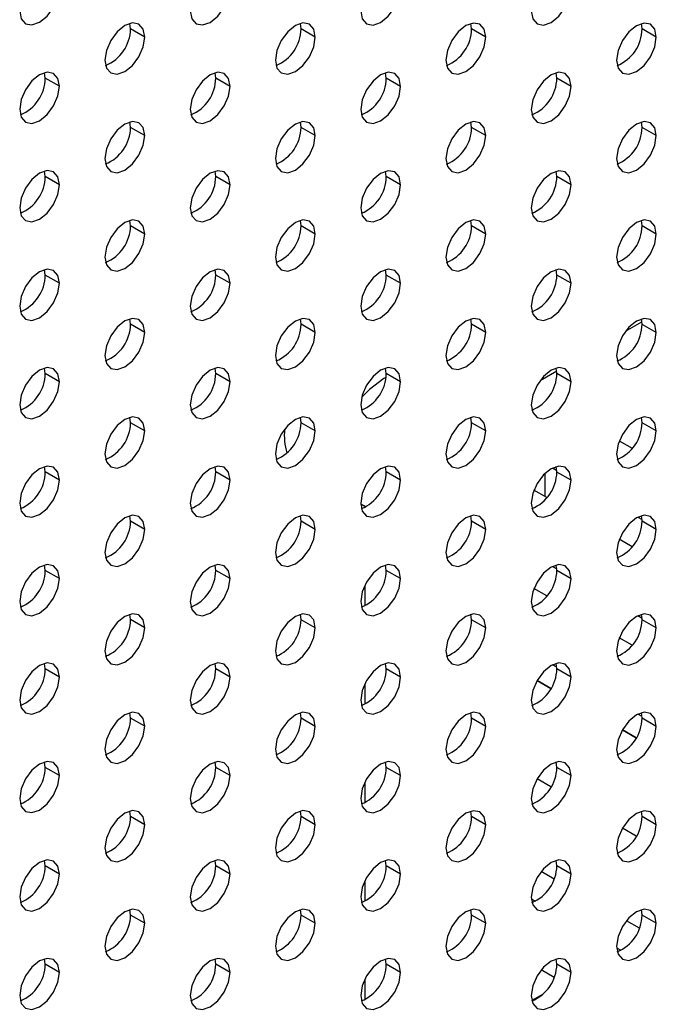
# Model space of a CAD drawing. Header units: millimetres. Extents: x 0 to 1118, y 0 to 864.
# Tile 289 of 309: x 1007.65 to 1011.61, y 702.84 to 708.96. Entities that reach past the tile are written whole.
import ezdxf

# ---------------------------------------------------------------- set-up
doc = ezdxf.new("R2010")
doc.units = ezdxf.units.MM

msp = doc.modelspace()

# ---------------------------------------------------------------- linework, layer by layer
at = {"color": 7, "linetype": 'Continuous', "lineweight": 25}
for p, q in [((1008.3402, 708.9048), (1008.3361, 708.9386)), ((1008.4286, 708.8537), (1008.3402, 708.9048)), ((1009.4008, 708.9047), (1009.3968, 708.9385)), ((1009.4892, 708.8536), (1009.4008, 708.9047)), ((1010.4615, 708.9046), (1010.4575, 708.9384)), ((1010.5499, 708.8535), (1010.4615, 708.9046)), ((1011.5221, 708.9045), (1011.5181, 708.9383)), ((1011.6105, 708.8534), (1011.5221, 708.9045)), ((1007.8098, 708.5986), (1007.8058, 708.6325)), ((1007.8982, 708.5476), (1007.8098, 708.5986)), ((1008.8705, 708.5985), (1008.8665, 708.6324)), ((1008.9589, 708.5475), (1008.8705, 708.5985)), ((1009.9312, 708.5984), (1009.9271, 708.6323)), ((1010.0195, 708.5474), (1009.9312, 708.5984)), ((1010.9918, 708.5983), (1010.9878, 708.6322)), ((1011.0802, 708.5473), (1010.9918, 708.5983)), ((1008.3402, 708.2924), (1008.3361, 708.3262)), ((1008.4286, 708.2413), (1008.3402, 708.2924)), ((1009.4008, 708.2923), (1009.3968, 708.3261)), ((1009.4892, 708.2412), (1009.4008, 708.2923)), ((1010.4615, 708.2922), (1010.4575, 708.326)), ((1010.5499, 708.2411), (1010.4615, 708.2922)), ((1011.5221, 708.2921), (1011.5181, 708.3259)), ((1011.6105, 708.241), (1011.5221, 708.2921)), ((1007.8098, 707.9862), (1007.8058, 708.0201)), ((1007.8982, 707.9352), (1007.8098, 707.9862)), ((1008.8705, 707.9861), (1008.8665, 708.02)), ((1008.9589, 707.9351), (1008.8705, 707.9861)), ((1009.9312, 707.986), (1009.9271, 708.0199)), ((1010.0195, 707.935), (1009.9312, 707.986)), ((1010.9918, 707.9859), (1010.9878, 708.0198)), ((1011.0802, 707.9349), (1010.9918, 707.9859)), ((1008.3402, 707.6799), (1008.3361, 707.7138)), ((1008.4286, 707.6289), (1008.3402, 707.6799)), ((1009.4008, 707.6798), (1009.3968, 707.7137)), ((1009.4892, 707.6288), (1009.4008, 707.6798)), ((1010.4615, 707.6797), (1010.4575, 707.7136)), ((1010.5499, 707.6287), (1010.4615, 707.6797)), ((1011.5221, 707.6796), (1011.5181, 707.7135)), ((1011.6105, 707.6286), (1011.5221, 707.6796)), ((1007.8098, 707.3738), (1007.8058, 707.4077)), ((1007.8982, 707.3228), (1007.8098, 707.3738)), ((1008.8705, 707.3737), (1008.8665, 707.4076)), ((1008.9589, 707.3227), (1008.8705, 707.3737)), ((1009.9312, 707.3736), (1009.9271, 707.4075)), ((1010.0195, 707.3226), (1009.9312, 707.3736)), ((1010.9918, 707.3735), (1010.9878, 707.4074)), ((1011.0802, 707.3225), (1010.9918, 707.3735)), ((1008.3402, 707.0675), (1008.3361, 707.1014)), ((1008.4286, 707.0165), (1008.3402, 707.0675)), ((1009.4008, 707.0674), (1009.3968, 707.1013)), ((1009.4892, 707.0164), (1009.4008, 707.0674)), ((1010.4615, 707.0673), (1010.4575, 707.1012)), ((1010.5499, 707.0163), (1010.4615, 707.0673)), ((1011.4185, 707.0245), (1011.5213, 707.0838)), ((1011.5221, 707.0672), (1011.5181, 707.1011)), ((1011.6105, 707.0162), (1011.5221, 707.0672)), ((1007.8098, 706.7614), (1007.8058, 706.7952)), ((1007.8982, 706.7104), (1007.8098, 706.7614)), ((1008.8705, 706.7613), (1008.8665, 706.7951)), ((1008.9589, 706.7103), (1008.8705, 706.7613)), ((1009.9312, 706.7612), (1009.9271, 706.795)), ((1010.0195, 706.7102), (1009.9312, 706.7612)), ((1010.8882, 706.7183), (1010.9909, 706.7777)), ((1010.9918, 706.7611), (1010.9878, 706.7949)), ((1011.0802, 706.7101), (1010.9918, 706.7611)), ((1009.9295, 706.7372), (1009.9154, 706.7294)), ((1008.3402, 706.4551), (1008.3361, 706.489)), ((1008.4286, 706.4041), (1008.3402, 706.4551)), ((1009.4008, 706.455), (1009.3968, 706.4889)), ((1009.4892, 706.404), (1009.4008, 706.455)), ((1010.4615, 706.4549), (1010.4575, 706.4888)), ((1010.5499, 706.4039), (1010.4615, 706.4549)), ((1011.5221, 706.4548), (1011.5181, 706.4887)), ((1011.6105, 706.4038), (1011.5221, 706.4548)), ((1011.38, 706.3429), (1011.4609, 706.2962)), ((1007.8098, 706.149), (1007.8058, 706.1828)), ((1007.8982, 706.098), (1007.8098, 706.149)), ((1008.8705, 706.1489), (1008.8665, 706.1827)), ((1008.9589, 706.0979), (1008.8705, 706.1489)), ((1009.9312, 706.1488), (1009.9271, 706.1826)), ((1010.0195, 706.0978), (1009.9312, 706.1488)), ((1010.9195, 705.9965), (1010.9195, 706.1412)), ((1010.9655, 706.174), (1010.9915, 706.159)), ((1010.9918, 706.1487), (1010.9878, 706.1825)), ((1011.0802, 706.0977), (1010.9918, 706.1487)), ((1010.9306, 705.99), (1010.8497, 706.0367)), ((1009.7969, 705.9353), (1009.7721, 705.9496)), ((1009.7721, 705.9496), (1009.8028, 705.9319)), ((1009.8028, 705.9319), (1009.7721, 705.9496)), ((1009.7969, 705.9353), (1009.7969, 705.9289)), ((1008.3402, 705.8427), (1008.3361, 705.8766)), ((1008.4286, 705.7917), (1008.3402, 705.8427)), ((1009.4008, 705.8426), (1009.3968, 705.8765)), ((1009.4892, 705.7916), (1009.4008, 705.8426)), ((1010.4615, 705.8425), (1010.4575, 705.8764)), ((1010.5499, 705.7915), (1010.4615, 705.8425)), ((1011.4959, 705.8678), (1011.5218, 705.8528)), ((1011.5221, 705.8424), (1011.5181, 705.8763)), ((1011.6105, 705.7914), (1011.5221, 705.8424)), ((1011.461, 705.6838), (1011.38, 705.7306)), ((1007.8098, 705.5366), (1007.8058, 705.5704)), ((1007.8982, 705.4856), (1007.8098, 705.5366)), ((1008.8705, 705.5365), (1008.8665, 705.5703)), ((1008.9589, 705.4855), (1008.8705, 705.5365)), ((1009.9312, 705.5364), (1009.9271, 705.5702)), ((1010.0195, 705.4854), (1009.9312, 705.5364)), ((1010.9656, 705.5616), (1010.9915, 705.5466)), ((1010.9656, 705.5616), (1010.9915, 705.5466)), ((1010.9918, 705.5363), (1010.9878, 705.5701)), ((1011.0802, 705.4853), (1010.9918, 705.5363)), ((1009.7969, 705.4428), (1009.7969, 705.3165)), ((1010.9306, 705.3776), (1010.8497, 705.4244)), ((1008.3402, 705.2303), (1008.3361, 705.2642)), ((1008.4286, 705.1793), (1008.3402, 705.2303)), ((1009.4008, 705.2302), (1009.3968, 705.2641)), ((1009.4892, 705.1792), (1009.4008, 705.2302)), ((1010.4615, 705.2301), (1010.4575, 705.264)), ((1010.5499, 705.1791), (1010.4615, 705.2301)), ((1011.496, 705.2554), (1011.5218, 705.2405)), ((1011.496, 705.2554), (1011.5218, 705.2405)), ((1011.5221, 705.23), (1011.5181, 705.2639)), ((1011.6105, 705.179), (1011.5221, 705.23)), ((1011.461, 705.0715), (1011.38, 705.1182)), ((1007.8098, 704.9242), (1007.8058, 704.958)), ((1007.8982, 704.8731), (1007.8098, 704.9242)), ((1008.8705, 704.9241), (1008.8665, 704.9579)), ((1008.9589, 704.873), (1008.8705, 704.9241)), ((1009.9312, 704.924), (1009.9271, 704.9578)), ((1010.0195, 704.8729), (1009.9312, 704.924)), ((1010.9915, 704.9342), (1010.9656, 704.9492)), ((1010.9918, 704.9239), (1010.9878, 704.9577)), ((1011.0802, 704.8728), (1010.9918, 704.9239)), ((1010.8689, 704.8519), (1010.9555, 704.8019)), ((1010.9555, 704.8018), (1010.8689, 704.8518)), ((1009.7969, 704.8303), (1009.7969, 704.7041)), ((1010.9194, 704.8227), (1010.9194, 704.8227)), ((1008.3402, 704.6179), (1008.3361, 704.6518)), ((1008.4286, 704.5669), (1008.3402, 704.6179)), ((1009.4008, 704.6178), (1009.3968, 704.6517)), ((1009.4892, 704.5668), (1009.4008, 704.6178)), ((1010.4615, 704.6177), (1010.4575, 704.6516)), ((1010.5499, 704.5667), (1010.4615, 704.6177)), ((1011.5218, 704.6281), (1011.496, 704.643)), ((1011.5221, 704.6176), (1011.5181, 704.6515)), ((1011.6105, 704.5666), (1011.5221, 704.6176)), ((1011.3993, 704.5457), (1011.4859, 704.4957)), ((1011.4859, 704.4957), (1011.3993, 704.5457)), ((1007.8098, 704.3118), (1007.8058, 704.3456)), ((1007.8982, 704.2607), (1007.8098, 704.3118)), ((1008.8705, 704.3117), (1008.8665, 704.3455)), ((1008.9589, 704.2606), (1008.8705, 704.3117)), ((1009.9312, 704.3116), (1009.9271, 704.3454)), ((1010.0195, 704.2605), (1009.9312, 704.3116)), ((1010.9918, 704.3115), (1010.9878, 704.3453)), ((1011.0802, 704.2604), (1010.9918, 704.3115)), ((1010.9555, 704.1895), (1010.8689, 704.2395)), ((1009.7969, 704.2179), (1009.7969, 704.0917)), ((1008.3402, 704.0055), (1008.3361, 704.0394)), ((1008.4286, 703.9545), (1008.3402, 704.0055)), ((1009.4008, 704.0054), (1009.3968, 704.0393)), ((1009.4892, 703.9544), (1009.4008, 704.0054)), ((1010.4615, 704.0053), (1010.4575, 704.0392)), ((1010.5499, 703.9543), (1010.4615, 704.0053)), ((1011.5221, 704.0052), (1011.5181, 704.0391)), ((1011.6105, 703.9542), (1011.5221, 704.0052)), ((1011.4859, 703.8833), (1011.3993, 703.9333)), ((1007.8098, 703.6994), (1007.8058, 703.7332)), ((1007.8982, 703.6483), (1007.8098, 703.6994)), ((1008.8705, 703.6993), (1008.8665, 703.7331)), ((1008.9589, 703.6482), (1008.8705, 703.6993)), ((1009.9312, 703.6992), (1009.9271, 703.733)), ((1010.0195, 703.6481), (1009.9312, 703.6992)), ((1010.9918, 703.6991), (1010.9878, 703.7329)), ((1011.0802, 703.648), (1010.9918, 703.6991)), ((1010.9748, 703.6169), (1010.8938, 703.6637)), ((1009.7969, 703.6055), (1009.7969, 703.4793)), ((1010.8331, 703.4946), (1010.8588, 703.4798)), ((1010.8331, 703.4946), (1010.8588, 703.4798)), ((1008.3402, 703.3931), (1008.3361, 703.427)), ((1008.4286, 703.3421), (1008.3402, 703.3931)), ((1009.4008, 703.393), (1009.3968, 703.4269)), ((1009.4892, 703.342), (1009.4008, 703.393)), ((1010.4615, 703.3929), (1010.4575, 703.4268)), ((1010.5499, 703.3419), (1010.4615, 703.3929)), ((1011.5221, 703.3928), (1011.5181, 703.4267)), ((1011.6105, 703.3418), (1011.5221, 703.3928)), ((1011.5052, 703.3108), (1011.4242, 703.3575)), ((1011.3634, 703.1885), (1011.3892, 703.1736)), ((1011.3634, 703.1884), (1011.3892, 703.1736)), ((1007.8098, 703.087), (1007.8058, 703.1208)), ((1007.8982, 703.0359), (1007.8098, 703.087)), ((1008.8705, 703.0869), (1008.8665, 703.1207)), ((1008.9589, 703.0358), (1008.8705, 703.0869)), ((1009.9312, 703.0868), (1009.9271, 703.1206)), ((1010.0195, 703.0357), (1009.9312, 703.0868)), ((1010.9918, 703.0867), (1010.9878, 703.1205)), ((1011.0802, 703.0356), (1010.9918, 703.0867)), ((1010.9748, 703.0045), (1010.8938, 703.0513)), ((1009.7969, 702.9931), (1009.7969, 702.8669)), ((1010.906, 702.9011), (1010.8363, 702.8608))]:
    msp.add_line(p, q, dxfattribs=at)
at = {"color": 7, "linetype": 'Continuous', "lineweight": 25, "flags": 128}
for points in [[(1007.6507, 709.0171), (1007.6602, 708.9679), (1007.687, 708.937), (1007.7271, 708.9292), (1007.7745, 708.9457), (1007.8218, 708.9839), (1007.862, 709.038), (1007.8888, 709.0999), (1007.8982, 709.16)], [(1008.7114, 709.017), (1008.7208, 708.9678), (1008.7476, 708.9369), (1008.7878, 708.9291), (1008.8351, 708.9456), (1008.8825, 708.9838), (1008.9226, 709.0379), (1008.9495, 709.0998), (1008.9589, 709.1599)], [(1009.7721, 709.0169), (1009.7815, 708.9677), (1009.8083, 708.9368), (1009.8484, 708.929), (1009.8958, 708.9455), (1009.9432, 708.9837), (1009.9833, 709.0378), (1010.0101, 709.0997), (1010.0195, 709.1598)], [(1010.8327, 709.0168), (1010.8421, 708.9676), (1010.869, 708.9367), (1010.9091, 708.9289), (1010.9565, 708.9454), (1011.0038, 708.9836), (1011.044, 709.0377), (1011.0708, 709.0996), (1011.0802, 709.1597)], [(1008.4286, 708.8537), (1008.4191, 708.903), (1008.3923, 708.9338), (1008.3522, 708.9417), (1008.3048, 708.9252), (1008.2575, 708.887), (1008.2173, 708.8328), (1008.1905, 708.771), (1008.1811, 708.7109)], [(1009.4892, 708.8536), (1009.4798, 708.9029), (1009.453, 708.9338), (1009.4128, 708.9416), (1009.3655, 708.9251), (1009.3181, 708.8869), (1009.278, 708.8327), (1009.2511, 708.7709), (1009.2417, 708.7108)], [(1010.5499, 708.8535), (1010.5405, 708.9028), (1010.5136, 708.9337), (1010.4735, 708.9415), (1010.4261, 708.925), (1010.3788, 708.8868), (1010.3386, 708.8326), (1010.3118, 708.7708), (1010.3024, 708.7107)], [(1011.6105, 708.8534), (1011.6011, 708.9027), (1011.5743, 708.9336), (1011.5341, 708.9414), (1011.4868, 708.9249), (1011.4394, 708.8867), (1011.3993, 708.8325), (1011.3725, 708.7707), (1011.363, 708.7106)], [(1008.1811, 708.7109), (1008.1905, 708.6616), (1008.2173, 708.6307), (1008.2575, 708.6229), (1008.3048, 708.6394), (1008.3522, 708.6776), (1008.3923, 708.7318), (1008.4191, 708.7936), (1008.4286, 708.8537)], [(1009.2417, 708.7108), (1009.2511, 708.6615), (1009.278, 708.6306), (1009.3181, 708.6228), (1009.3655, 708.6393), (1009.4128, 708.6775), (1009.453, 708.7317), (1009.4798, 708.7935), (1009.4892, 708.8536)], [(1010.3024, 708.7107), (1010.3118, 708.6614), (1010.3386, 708.6305), (1010.3788, 708.6227), (1010.4261, 708.6392), (1010.4735, 708.6774), (1010.5136, 708.7316), (1010.5405, 708.7934), (1010.5499, 708.8535)], [(1011.363, 708.7106), (1011.3725, 708.6613), (1011.3993, 708.6304), (1011.4394, 708.6226), (1011.4868, 708.6391), (1011.5341, 708.6773), (1011.5743, 708.7315), (1011.6011, 708.7933), (1011.6105, 708.8534)], [(1007.8982, 708.5476), (1007.8888, 708.5968), (1007.862, 708.6277), (1007.8218, 708.6355), (1007.7745, 708.619), (1007.7271, 708.5808), (1007.687, 708.5267), (1007.6602, 708.4648), (1007.6507, 708.4047)], [(1008.9589, 708.5475), (1008.9495, 708.5967), (1008.9226, 708.6276), (1008.8825, 708.6354), (1008.8351, 708.6189), (1008.7878, 708.5807), (1008.7476, 708.5266), (1008.7208, 708.4647), (1008.7114, 708.4046)], [(1010.0195, 708.5474), (1010.0101, 708.5966), (1009.9833, 708.6275), (1009.9432, 708.6353), (1009.8958, 708.6188), (1009.8484, 708.5806), (1009.8083, 708.5265), (1009.7815, 708.4646), (1009.7721, 708.4045)], [(1011.0802, 708.5473), (1011.0708, 708.5965), (1011.044, 708.6274), (1011.0038, 708.6352), (1010.9565, 708.6187), (1010.9091, 708.5805), (1010.869, 708.5264), (1010.8421, 708.4645), (1010.8327, 708.4044)], [(1007.6507, 708.4047), (1007.6602, 708.3555), (1007.687, 708.3246), (1007.7271, 708.3168), (1007.7745, 708.3332), (1007.8218, 708.3715), (1007.862, 708.4256), (1007.8888, 708.4875), (1007.8982, 708.5476)], [(1008.7114, 708.4046), (1008.7208, 708.3554), (1008.7476, 708.3245), (1008.7878, 708.3167), (1008.8351, 708.3331), (1008.8825, 708.3714), (1008.9226, 708.4255), (1008.9495, 708.4874), (1008.9589, 708.5475)], [(1009.7721, 708.4045), (1009.7815, 708.3553), (1009.8083, 708.3244), (1009.8484, 708.3166), (1009.8958, 708.333), (1009.9432, 708.3713), (1009.9833, 708.4254), (1010.0101, 708.4873), (1010.0195, 708.5474)], [(1010.8327, 708.4044), (1010.8421, 708.3552), (1010.869, 708.3243), (1010.9091, 708.3165), (1010.9565, 708.3329), (1011.0038, 708.3712), (1011.044, 708.4253), (1011.0708, 708.4872), (1011.0802, 708.5473)], [(1008.4286, 708.2413), (1008.4191, 708.2906), (1008.3923, 708.3214), (1008.3522, 708.3292), (1008.3048, 708.3128), (1008.2575, 708.2746), (1008.2173, 708.2204), (1008.1905, 708.1586), (1008.1811, 708.0985)], [(1009.4892, 708.2412), (1009.4798, 708.2905), (1009.453, 708.3213), (1009.4128, 708.3291), (1009.3655, 708.3127), (1009.3181, 708.2745), (1009.278, 708.2203), (1009.2511, 708.1585), (1009.2417, 708.0984)], [(1010.5499, 708.2411), (1010.5405, 708.2904), (1010.5136, 708.3212), (1010.4735, 708.329), (1010.4261, 708.3126), (1010.3788, 708.2744), (1010.3386, 708.2202), (1010.3118, 708.1584), (1010.3024, 708.0983)], [(1011.6105, 708.241), (1011.6011, 708.2903), (1011.5743, 708.3211), (1011.5341, 708.3289), (1011.4868, 708.3125), (1011.4394, 708.2743), (1011.3993, 708.2201), (1011.3725, 708.1583), (1011.363, 708.0982)], [(1008.1811, 708.0985), (1008.1905, 708.0492), (1008.2173, 708.0183), (1008.2575, 708.0105), (1008.3048, 708.027), (1008.3522, 708.0652), (1008.3923, 708.1194), (1008.4191, 708.1812), (1008.4286, 708.2413)], [(1009.2417, 708.0984), (1009.2511, 708.0491), (1009.278, 708.0182), (1009.3181, 708.0104), (1009.3655, 708.0269), (1009.4128, 708.0651), (1009.453, 708.1193), (1009.4798, 708.1811), (1009.4892, 708.2412)], [(1010.3024, 708.0983), (1010.3118, 708.049), (1010.3386, 708.0181), (1010.3788, 708.0103), (1010.4261, 708.0268), (1010.4735, 708.065), (1010.5136, 708.1192), (1010.5405, 708.181), (1010.5499, 708.2411)], [(1011.363, 708.0982), (1011.3725, 708.0489), (1011.3993, 708.018), (1011.4394, 708.0102), (1011.4868, 708.0267), (1011.5341, 708.0649), (1011.5743, 708.1191), (1011.6011, 708.1809), (1011.6105, 708.241)], [(1007.8982, 707.9352), (1007.8888, 707.9844), (1007.862, 708.0153), (1007.8218, 708.0231), (1007.7745, 708.0066), (1007.7271, 707.9684), (1007.687, 707.9143), (1007.6602, 707.8524), (1007.6507, 707.7923)], [(1008.9589, 707.9351), (1008.9495, 707.9843), (1008.9226, 708.0152), (1008.8825, 708.023), (1008.8351, 708.0065), (1008.7878, 707.9683), (1008.7476, 707.9142), (1008.7208, 707.8523), (1008.7114, 707.7922)], [(1010.0195, 707.935), (1010.0101, 707.9842), (1009.9833, 708.0151), (1009.9432, 708.0229), (1009.8958, 708.0064), (1009.8484, 707.9682), (1009.8083, 707.9141), (1009.7815, 707.8522), (1009.7721, 707.7921)], [(1011.0802, 707.9349), (1011.0708, 707.9841), (1011.044, 708.015), (1011.0038, 708.0228), (1010.9565, 708.0063), (1010.9091, 707.9681), (1010.869, 707.914), (1010.8421, 707.8521), (1010.8327, 707.792)], [(1007.6507, 707.7923), (1007.6602, 707.7431), (1007.687, 707.7122), (1007.7271, 707.7044), (1007.7745, 707.7208), (1007.8218, 707.7591), (1007.862, 707.8132), (1007.8888, 707.8751), (1007.8982, 707.9352)], [(1008.7114, 707.7922), (1008.7208, 707.743), (1008.7476, 707.7121), (1008.7878, 707.7043), (1008.8351, 707.7207), (1008.8825, 707.759), (1008.9226, 707.8131), (1008.9495, 707.875), (1008.9589, 707.9351)], [(1009.7721, 707.7921), (1009.7815, 707.7429), (1009.8083, 707.712), (1009.8484, 707.7042), (1009.8958, 707.7206), (1009.9432, 707.7589), (1009.9833, 707.813), (1010.0101, 707.8749), (1010.0195, 707.935)], [(1010.8327, 707.792), (1010.8421, 707.7428), (1010.869, 707.7119), (1010.9091, 707.7041), (1010.9565, 707.7205), (1011.0038, 707.7588), (1011.044, 707.8129), (1011.0708, 707.8748), (1011.0802, 707.9349)], [(1008.4286, 707.6289), (1008.4191, 707.6782), (1008.3923, 707.709), (1008.3522, 707.7168), (1008.3048, 707.7004), (1008.2575, 707.6622), (1008.2173, 707.608), (1008.1905, 707.5462), (1008.1811, 707.486)], [(1009.4892, 707.6288), (1009.4798, 707.6781), (1009.453, 707.7089), (1009.4128, 707.7167), (1009.3655, 707.7003), (1009.3181, 707.6621), (1009.278, 707.6079), (1009.2511, 707.5461), (1009.2417, 707.4859)], [(1010.5499, 707.6287), (1010.5405, 707.678), (1010.5136, 707.7088), (1010.4735, 707.7166), (1010.4261, 707.7002), (1010.3788, 707.662), (1010.3386, 707.6078), (1010.3118, 707.546), (1010.3024, 707.4858)], [(1011.6105, 707.6286), (1011.6011, 707.6779), (1011.5743, 707.7087), (1011.5341, 707.7165), (1011.4868, 707.7001), (1011.4394, 707.6619), (1011.3993, 707.6077), (1011.3725, 707.5459), (1011.363, 707.4857)], [(1008.1811, 707.486), (1008.1905, 707.4368), (1008.2173, 707.4059), (1008.2575, 707.3981), (1008.3048, 707.4146), (1008.3522, 707.4528), (1008.3923, 707.507), (1008.4191, 707.5688), (1008.4286, 707.6289)], [(1009.2417, 707.4859), (1009.2511, 707.4367), (1009.278, 707.4058), (1009.3181, 707.398), (1009.3655, 707.4145), (1009.4128, 707.4527), (1009.453, 707.5069), (1009.4798, 707.5687), (1009.4892, 707.6288)], [(1010.3024, 707.4858), (1010.3118, 707.4366), (1010.3386, 707.4057), (1010.3788, 707.3979), (1010.4261, 707.4144), (1010.4735, 707.4526), (1010.5136, 707.5068), (1010.5405, 707.5686), (1010.5499, 707.6287)], [(1011.363, 707.4857), (1011.3725, 707.4365), (1011.3993, 707.4056), (1011.4394, 707.3978), (1011.4868, 707.4143), (1011.5341, 707.4525), (1011.5743, 707.5067), (1011.6011, 707.5685), (1011.6105, 707.6286)], [(1007.8982, 707.3228), (1007.8888, 707.372), (1007.862, 707.4029), (1007.8218, 707.4107), (1007.7745, 707.3942), (1007.7271, 707.356), (1007.687, 707.3019), (1007.6602, 707.24), (1007.6507, 707.1799)], [(1008.9589, 707.3227), (1008.9495, 707.3719), (1008.9226, 707.4028), (1008.8825, 707.4106), (1008.8351, 707.3941), (1008.7878, 707.3559), (1008.7476, 707.3018), (1008.7208, 707.2399), (1008.7114, 707.1798)], [(1010.0195, 707.3226), (1010.0101, 707.3718), (1009.9833, 707.4027), (1009.9432, 707.4105), (1009.8958, 707.394), (1009.8484, 707.3558), (1009.8083, 707.3017), (1009.7815, 707.2398), (1009.7721, 707.1797)], [(1011.0802, 707.3225), (1011.0708, 707.3717), (1011.044, 707.4026), (1011.0038, 707.4104), (1010.9565, 707.3939), (1010.9091, 707.3557), (1010.869, 707.3016), (1010.8421, 707.2397), (1010.8327, 707.1796)], [(1007.6507, 707.1799), (1007.6602, 707.1306), (1007.687, 707.0998), (1007.7271, 707.092), (1007.7745, 707.1084), (1007.8218, 707.1467), (1007.862, 707.2008), (1007.8888, 707.2626), (1007.8982, 707.3228)], [(1008.7114, 707.1798), (1008.7208, 707.1306), (1008.7476, 707.0997), (1008.7878, 707.0919), (1008.8351, 707.1083), (1008.8825, 707.1466), (1008.9226, 707.2007), (1008.9495, 707.2625), (1008.9589, 707.3227)], [(1009.7721, 707.1797), (1009.7815, 707.1305), (1009.8083, 707.0996), (1009.8484, 707.0918), (1009.8958, 707.1082), (1009.9432, 707.1465), (1009.9833, 707.2006), (1010.0101, 707.2624), (1010.0195, 707.3226)], [(1010.8327, 707.1796), (1010.8421, 707.1304), (1010.869, 707.0995), (1010.9091, 707.0917), (1010.9565, 707.1081), (1011.0038, 707.1464), (1011.044, 707.2005), (1011.0708, 707.2623), (1011.0802, 707.3225)], [(1008.4286, 707.0165), (1008.4191, 707.0658), (1008.3923, 707.0966), (1008.3522, 707.1044), (1008.3048, 707.088), (1008.2575, 707.0498), (1008.2173, 706.9956), (1008.1905, 706.9338), (1008.1811, 706.8736)], [(1009.4892, 707.0164), (1009.4798, 707.0657), (1009.453, 707.0965), (1009.4128, 707.1043), (1009.3655, 707.0879), (1009.3181, 707.0497), (1009.278, 706.9955), (1009.2511, 706.9337), (1009.2417, 706.8735)], [(1010.5499, 707.0163), (1010.5405, 707.0656), (1010.5136, 707.0964), (1010.4735, 707.1042), (1010.4261, 707.0878), (1010.3788, 707.0496), (1010.3386, 706.9954), (1010.3118, 706.9336), (1010.3024, 706.8734)], [(1011.6105, 707.0162), (1011.6011, 707.0655), (1011.5743, 707.0963), (1011.5341, 707.1041), (1011.4868, 707.0877), (1011.4394, 707.0495), (1011.3993, 706.9953), (1011.3725, 706.9335), (1011.363, 706.8733)], [(1008.1811, 706.8736), (1008.1905, 706.8244), (1008.2173, 706.7935), (1008.2575, 706.7857), (1008.3048, 706.8022), (1008.3522, 706.8404), (1008.3923, 706.8945), (1008.4191, 706.9564), (1008.4286, 707.0165)], [(1009.2417, 706.8735), (1009.2511, 706.8243), (1009.278, 706.7934), (1009.3181, 706.7856), (1009.3655, 706.8021), (1009.4128, 706.8403), (1009.453, 706.8945), (1009.4798, 706.9563), (1009.4892, 707.0164)], [(1010.3024, 706.8734), (1010.3118, 706.8242), (1010.3386, 706.7933), (1010.3788, 706.7855), (1010.4261, 706.802), (1010.4735, 706.8402), (1010.5136, 706.8944), (1010.5405, 706.9562), (1010.5499, 707.0163)], [(1011.363, 706.8733), (1011.3725, 706.8241), (1011.3993, 706.7932), (1011.4394, 706.7854), (1011.4868, 706.8019), (1011.5341, 706.8401), (1011.5743, 706.8943), (1011.6011, 706.9561), (1011.6105, 707.0162)], [(1007.8982, 706.7104), (1007.8888, 706.7596), (1007.862, 706.7905), (1007.8218, 706.7983), (1007.7745, 706.7818), (1007.7271, 706.7436), (1007.687, 706.6895), (1007.6602, 706.6276), (1007.6507, 706.5675)], [(1008.9589, 706.7103), (1008.9495, 706.7595), (1008.9226, 706.7904), (1008.8825, 706.7982), (1008.8351, 706.7817), (1008.7878, 706.7435), (1008.7476, 706.6894), (1008.7208, 706.6275), (1008.7114, 706.5674)], [(1010.0195, 706.7102), (1010.0101, 706.7594), (1009.9833, 706.7903), (1009.9432, 706.7981), (1009.8958, 706.7816), (1009.8484, 706.7434), (1009.8083, 706.6893), (1009.7815, 706.6274), (1009.7721, 706.5673)], [(1011.0802, 706.7101), (1011.0708, 706.7593), (1011.044, 706.7902), (1011.0038, 706.798), (1010.9565, 706.7815), (1010.9091, 706.7433), (1010.869, 706.6892), (1010.8421, 706.6273), (1010.8327, 706.5672)], [(1007.6507, 706.5675), (1007.6602, 706.5182), (1007.687, 706.4874), (1007.7271, 706.4796), (1007.7745, 706.496), (1007.8218, 706.5342), (1007.862, 706.5884), (1007.8888, 706.6502), (1007.8982, 706.7104)], [(1008.7114, 706.5674), (1008.7208, 706.5181), (1008.7476, 706.4873), (1008.7878, 706.4795), (1008.8351, 706.4959), (1008.8825, 706.5341), (1008.9226, 706.5883), (1008.9495, 706.6501), (1008.9589, 706.7103)], [(1009.7721, 706.5673), (1009.7815, 706.518), (1009.8083, 706.4872), (1009.8484, 706.4794), (1009.8958, 706.4958), (1009.9432, 706.534), (1009.9833, 706.5882), (1010.0101, 706.65), (1010.0195, 706.7102)], [(1009.9154, 706.7294), (1009.8256, 706.6622), (1009.7775, 706.6124)], [(1010.8327, 706.5672), (1010.8421, 706.5179), (1010.869, 706.4871), (1010.9091, 706.4793), (1010.9565, 706.4957), (1011.0038, 706.5339), (1011.044, 706.5881), (1011.0708, 706.6499), (1011.0802, 706.7101)], [(1008.4286, 706.4041), (1008.4191, 706.4534), (1008.3923, 706.4842), (1008.3522, 706.492), (1008.3048, 706.4756), (1008.2575, 706.4374), (1008.2173, 706.3832), (1008.1905, 706.3214), (1008.1811, 706.2612)], [(1009.4892, 706.404), (1009.4798, 706.4533), (1009.453, 706.4841), (1009.4128, 706.4919), (1009.3655, 706.4755), (1009.3181, 706.4373), (1009.278, 706.3831), (1009.2511, 706.3213), (1009.2417, 706.2611)], [(1010.5499, 706.4039), (1010.5405, 706.4532), (1010.5136, 706.484), (1010.4735, 706.4918), (1010.4261, 706.4754), (1010.3788, 706.4372), (1010.3386, 706.383), (1010.3118, 706.3212), (1010.3024, 706.261)], [(1011.6105, 706.4038), (1011.6011, 706.4531), (1011.5743, 706.4839), (1011.5341, 706.4917), (1011.4868, 706.4753), (1011.4394, 706.4371), (1011.3993, 706.3829), (1011.3725, 706.3211), (1011.363, 706.2609)], [(1008.1811, 706.2612), (1008.1905, 706.212), (1008.2173, 706.1811), (1008.2575, 706.1733), (1008.3048, 706.1898), (1008.3522, 706.228), (1008.3923, 706.2821), (1008.4191, 706.344), (1008.4286, 706.4041)], [(1009.2417, 706.2611), (1009.2511, 706.2119), (1009.278, 706.181), (1009.3181, 706.1732), (1009.3655, 706.1897), (1009.4128, 706.2279), (1009.453, 706.282), (1009.4798, 706.3439), (1009.4892, 706.404)], [(1010.3024, 706.261), (1010.3118, 706.2118), (1010.3386, 706.1809), (1010.3788, 706.1731), (1010.4261, 706.1896), (1010.4735, 706.2278), (1010.5136, 706.2819), (1010.5405, 706.3438), (1010.5499, 706.4039)], [(1011.363, 706.2609), (1011.3725, 706.2117), (1011.3993, 706.1808), (1011.4394, 706.173), (1011.4868, 706.1895), (1011.5341, 706.2277), (1011.5743, 706.2818), (1011.6011, 706.3437), (1011.6105, 706.4038)], [(1007.8982, 706.098), (1007.8888, 706.1472), (1007.862, 706.1781), (1007.8218, 706.1859), (1007.7745, 706.1694), (1007.7271, 706.1312), (1007.687, 706.077), (1007.6602, 706.0152), (1007.6507, 705.9551)], [(1008.9589, 706.0979), (1008.9495, 706.1471), (1008.9226, 706.178), (1008.8825, 706.1858), (1008.8351, 706.1693), (1008.7878, 706.1311), (1008.7476, 706.0769), (1008.7208, 706.0151), (1008.7114, 705.955)], [(1010.0195, 706.0978), (1010.0101, 706.147), (1009.9833, 706.1779), (1009.9432, 706.1857), (1009.8958, 706.1692), (1009.8484, 706.131), (1009.8083, 706.0769), (1009.7815, 706.015), (1009.7721, 705.9549)], [(1011.0802, 706.0977), (1011.0708, 706.1469), (1011.044, 706.1778), (1011.0038, 706.1856), (1010.9565, 706.1691), (1010.9091, 706.1309), (1010.869, 706.0768), (1010.8421, 706.0149), (1010.8327, 705.9548)], [(1007.6507, 705.9551), (1007.6602, 705.9058), (1007.687, 705.875), (1007.7271, 705.8672), (1007.7745, 705.8836), (1007.8218, 705.9218), (1007.862, 705.976), (1007.8888, 706.0378), (1007.8982, 706.098)], [(1008.7114, 705.955), (1008.7208, 705.9057), (1008.7476, 705.8749), (1008.7878, 705.8671), (1008.8351, 705.8835), (1008.8825, 705.9217), (1008.9226, 705.9759), (1008.9495, 706.0377), (1008.9589, 706.0979)], [(1009.7721, 705.9549), (1009.7815, 705.9056), (1009.8083, 705.8748), (1009.8484, 705.867), (1009.8958, 705.8834), (1009.9432, 705.9216), (1009.9833, 705.9758), (1010.0101, 706.0376), (1010.0195, 706.0978)], [(1010.8327, 705.9548), (1010.8421, 705.9055), (1010.869, 705.8747), (1010.9091, 705.8669), (1010.9565, 705.8833), (1011.0038, 705.9215), (1011.044, 705.9757), (1011.0708, 706.0375), (1011.0802, 706.0977)], [(1008.4286, 705.7917), (1008.4191, 705.8409), (1008.3923, 705.8718), (1008.3522, 705.8796), (1008.3048, 705.8632), (1008.2575, 705.8249), (1008.2173, 705.7708), (1008.1905, 705.709), (1008.1811, 705.6488)], [(1009.4892, 705.7916), (1009.4798, 705.8408), (1009.453, 705.8717), (1009.4128, 705.8795), (1009.3655, 705.8631), (1009.3181, 705.8248), (1009.278, 705.7707), (1009.2511, 705.7089), (1009.2417, 705.6487)], [(1010.5499, 705.7915), (1010.5405, 705.8407), (1010.5136, 705.8716), (1010.4735, 705.8794), (1010.4261, 705.863), (1010.3788, 705.8247), (1010.3386, 705.7706), (1010.3118, 705.7088), (1010.3024, 705.6486)], [(1011.6105, 705.7914), (1011.6011, 705.8407), (1011.5743, 705.8715), (1011.5341, 705.8793), (1011.4868, 705.8629), (1011.4394, 705.8246), (1011.3993, 705.7705), (1011.3725, 705.7087), (1011.363, 705.6485)], [(1008.1811, 705.6488), (1008.1905, 705.5996), (1008.2173, 705.5687), (1008.2575, 705.5609), (1008.3048, 705.5774), (1008.3522, 705.6156), (1008.3923, 705.6697), (1008.4191, 705.7316), (1008.4286, 705.7917)], [(1009.2417, 705.6487), (1009.2511, 705.5995), (1009.278, 705.5686), (1009.3181, 705.5608), (1009.3655, 705.5773), (1009.4128, 705.6155), (1009.453, 705.6696), (1009.4798, 705.7315), (1009.4892, 705.7916)], [(1010.3024, 705.6486), (1010.3118, 705.5994), (1010.3386, 705.5685), (1010.3788, 705.5607), (1010.4261, 705.5772), (1010.4735, 705.6154), (1010.5136, 705.6695), (1010.5405, 705.7314), (1010.5499, 705.7915)], [(1011.363, 705.6485), (1011.3725, 705.5993), (1011.3993, 705.5684), (1011.4394, 705.5606), (1011.4868, 705.5771), (1011.5341, 705.6153), (1011.5743, 705.6694), (1011.6011, 705.7313), (1011.6105, 705.7914)], [(1007.8982, 705.4856), (1007.8888, 705.5348), (1007.862, 705.5657), (1007.8218, 705.5735), (1007.7745, 705.557), (1007.7271, 705.5188), (1007.687, 705.4646), (1007.6602, 705.4028), (1007.6507, 705.3427)], [(1008.9589, 705.4855), (1008.9495, 705.5347), (1008.9226, 705.5656), (1008.8825, 705.5734), (1008.8351, 705.5569), (1008.7878, 705.5187), (1008.7476, 705.4645), (1008.7208, 705.4027), (1008.7114, 705.3426)], [(1010.0195, 705.4854), (1010.0101, 705.5346), (1009.9833, 705.5655), (1009.9432, 705.5733), (1009.8958, 705.5568), (1009.8484, 705.5186), (1009.8083, 705.4644), (1009.7815, 705.4026), (1009.7721, 705.3425)], [(1011.0802, 705.4853), (1011.0708, 705.5345), (1011.044, 705.5654), (1011.0038, 705.5732), (1010.9565, 705.5567), (1010.9091, 705.5185), (1010.869, 705.4643), (1010.8421, 705.4025), (1010.8327, 705.3424)], [(1007.6507, 705.3427), (1007.6602, 705.2934), (1007.687, 705.2626), (1007.7271, 705.2548), (1007.7745, 705.2712), (1007.8218, 705.3094), (1007.862, 705.3636), (1007.8888, 705.4254), (1007.8982, 705.4856)], [(1008.7114, 705.3426), (1008.7208, 705.2933), (1008.7476, 705.2625), (1008.7878, 705.2547), (1008.8351, 705.2711), (1008.8825, 705.3093), (1008.9226, 705.3635), (1008.9495, 705.4253), (1008.9589, 705.4855)], [(1009.7721, 705.3425), (1009.7815, 705.2932), (1009.8083, 705.2624), (1009.8484, 705.2546), (1009.8958, 705.271), (1009.9432, 705.3092), (1009.9833, 705.3634), (1010.0101, 705.4252), (1010.0195, 705.4854)], [(1010.8327, 705.3424), (1010.8421, 705.2931), (1010.869, 705.2623), (1010.9091, 705.2545), (1010.9565, 705.2709), (1011.0038, 705.3091), (1011.044, 705.3633), (1011.0708, 705.4251), (1011.0802, 705.4853)], [(1008.4286, 705.1793), (1008.4191, 705.2285), (1008.3923, 705.2594), (1008.3522, 705.2672), (1008.3048, 705.2508), (1008.2575, 705.2125), (1008.2173, 705.1584), (1008.1905, 705.0965), (1008.1811, 705.0364)], [(1009.4892, 705.1792), (1009.4798, 705.2284), (1009.453, 705.2593), (1009.4128, 705.2671), (1009.3655, 705.2507), (1009.3181, 705.2124), (1009.278, 705.1583), (1009.2511, 705.0964), (1009.2417, 705.0363)], [(1010.5499, 705.1791), (1010.5405, 705.2283), (1010.5136, 705.2592), (1010.4735, 705.267), (1010.4261, 705.2506), (1010.3788, 705.2123), (1010.3386, 705.1582), (1010.3118, 705.0963), (1010.3024, 705.0362)], [(1011.6105, 705.179), (1011.6011, 705.2282), (1011.5743, 705.2591), (1011.5341, 705.2669), (1011.4868, 705.2505), (1011.4394, 705.2122), (1011.3993, 705.1581), (1011.3725, 705.0962), (1011.363, 705.0361)], [(1008.1811, 705.0364), (1008.1905, 704.9872), (1008.2173, 704.9563), (1008.2575, 704.9485), (1008.3048, 704.965), (1008.3522, 705.0032), (1008.3923, 705.0573), (1008.4191, 705.1192), (1008.4286, 705.1793)], [(1009.2417, 705.0363), (1009.2511, 704.9871), (1009.278, 704.9562), (1009.3181, 704.9484), (1009.3655, 704.9649), (1009.4128, 705.0031), (1009.453, 705.0572), (1009.4798, 705.1191), (1009.4892, 705.1792)], [(1010.3024, 705.0362), (1010.3118, 704.987), (1010.3386, 704.9561), (1010.3788, 704.9483), (1010.4261, 704.9648), (1010.4735, 705.003), (1010.5136, 705.0571), (1010.5405, 705.119), (1010.5499, 705.1791)], [(1011.363, 705.0361), (1011.3725, 704.9869), (1011.3993, 704.956), (1011.4394, 704.9482), (1011.4868, 704.9647), (1011.5341, 705.0029), (1011.5743, 705.057), (1011.6011, 705.1189), (1011.6105, 705.179)], [(1007.8982, 704.8731), (1007.8888, 704.9224), (1007.862, 704.9533), (1007.8218, 704.9611), (1007.7745, 704.9446), (1007.7271, 704.9064), (1007.687, 704.8522), (1007.6602, 704.7904), (1007.6507, 704.7303)], [(1008.9589, 704.873), (1008.9495, 704.9223), (1008.9226, 704.9532), (1008.8825, 704.961), (1008.8351, 704.9445), (1008.7878, 704.9063), (1008.7476, 704.8521), (1008.7208, 704.7903), (1008.7114, 704.7302)], [(1010.0195, 704.8729), (1010.0101, 704.9222), (1009.9833, 704.9531), (1009.9432, 704.9609), (1009.8958, 704.9444), (1009.8484, 704.9062), (1009.8083, 704.852), (1009.7815, 704.7902), (1009.7721, 704.7301)], [(1011.0802, 704.8728), (1011.0708, 704.9221), (1011.044, 704.953), (1011.0038, 704.9608), (1010.9565, 704.9443), (1010.9091, 704.9061), (1010.869, 704.8519), (1010.8421, 704.7901), (1010.8327, 704.73)], [(1007.6507, 704.7303), (1007.6602, 704.681), (1007.687, 704.6502), (1007.7271, 704.6424), (1007.7745, 704.6588), (1007.8218, 704.697), (1007.862, 704.7512), (1007.8888, 704.813), (1007.8982, 704.8731)], [(1008.7114, 704.7302), (1008.7208, 704.6809), (1008.7476, 704.6501), (1008.7878, 704.6423), (1008.8351, 704.6587), (1008.8825, 704.6969), (1008.9226, 704.7511), (1008.9495, 704.8129), (1008.9589, 704.873)], [(1009.7721, 704.7301), (1009.7815, 704.6808), (1009.8083, 704.65), (1009.8484, 704.6422), (1009.8958, 704.6586), (1009.9432, 704.6968), (1009.9833, 704.751), (1010.0101, 704.8128), (1010.0195, 704.8729)], [(1010.8327, 704.73), (1010.8421, 704.6807), (1010.869, 704.6499), (1010.9091, 704.6421), (1010.9565, 704.6585), (1011.0038, 704.6967), (1011.044, 704.7509), (1011.0708, 704.8127), (1011.0802, 704.8728)], [(1008.4286, 704.5669), (1008.4191, 704.6161), (1008.3923, 704.647), (1008.3522, 704.6548), (1008.3048, 704.6384), (1008.2575, 704.6001), (1008.2173, 704.546), (1008.1905, 704.4841), (1008.1811, 704.424)], [(1009.4892, 704.5668), (1009.4798, 704.616), (1009.453, 704.6469), (1009.4128, 704.6547), (1009.3655, 704.6383), (1009.3181, 704.6), (1009.278, 704.5459), (1009.2511, 704.484), (1009.2417, 704.4239)], [(1010.5499, 704.5667), (1010.5405, 704.6159), (1010.5136, 704.6468), (1010.4735, 704.6546), (1010.4261, 704.6382), (1010.3788, 704.5999), (1010.3386, 704.5458), (1010.3118, 704.4839), (1010.3024, 704.4238)], [(1011.6105, 704.5666), (1011.6011, 704.6158), (1011.5743, 704.6467), (1011.5341, 704.6545), (1011.4868, 704.6381), (1011.4394, 704.5998), (1011.3993, 704.5457), (1011.3725, 704.4838), (1011.363, 704.4237)], [(1008.1811, 704.424), (1008.1905, 704.3748), (1008.2173, 704.3439), (1008.2575, 704.3361), (1008.3048, 704.3526), (1008.3522, 704.3908), (1008.3923, 704.4449), (1008.4191, 704.5068), (1008.4286, 704.5669)], [(1009.2417, 704.4239), (1009.2511, 704.3747), (1009.278, 704.3438), (1009.3181, 704.336), (1009.3655, 704.3525), (1009.4128, 704.3907), (1009.453, 704.4448), (1009.4798, 704.5067), (1009.4892, 704.5668)], [(1010.3024, 704.4238), (1010.3118, 704.3746), (1010.3386, 704.3437), (1010.3788, 704.3359), (1010.4261, 704.3524), (1010.4735, 704.3906), (1010.5136, 704.4447), (1010.5405, 704.5066), (1010.5499, 704.5667)], [(1011.363, 704.4237), (1011.3725, 704.3745), (1011.3993, 704.3436), (1011.4394, 704.3358), (1011.4868, 704.3523), (1011.5341, 704.3905), (1011.5743, 704.4446), (1011.6011, 704.5065), (1011.6105, 704.5666)], [(1007.8982, 704.2607), (1007.8888, 704.31), (1007.862, 704.3409), (1007.8218, 704.3487), (1007.7745, 704.3322), (1007.7271, 704.294), (1007.687, 704.2398), (1007.6602, 704.178), (1007.6507, 704.1179)], [(1008.9589, 704.2606), (1008.9495, 704.3099), (1008.9226, 704.3408), (1008.8825, 704.3486), (1008.8351, 704.3321), (1008.7878, 704.2939), (1008.7476, 704.2397), (1008.7208, 704.1779), (1008.7114, 704.1178)], [(1010.0195, 704.2605), (1010.0101, 704.3098), (1009.9833, 704.3407), (1009.9432, 704.3485), (1009.8958, 704.332), (1009.8484, 704.2938), (1009.8083, 704.2396), (1009.7815, 704.1778), (1009.7721, 704.1177)], [(1011.0802, 704.2604), (1011.0708, 704.3097), (1011.044, 704.3406), (1011.0038, 704.3484), (1010.9565, 704.3319), (1010.9091, 704.2937), (1010.869, 704.2395), (1010.8421, 704.1777), (1010.8327, 704.1176)], [(1007.6507, 704.1179), (1007.6602, 704.0686), (1007.687, 704.0377), (1007.7271, 704.0299), (1007.7745, 704.0464), (1007.8218, 704.0846), (1007.862, 704.1388), (1007.8888, 704.2006), (1007.8982, 704.2607)], [(1008.7114, 704.1178), (1008.7208, 704.0685), (1008.7476, 704.0376), (1008.7878, 704.0298), (1008.8351, 704.0463), (1008.8825, 704.0845), (1008.9226, 704.1387), (1008.9495, 704.2005), (1008.9589, 704.2606)], [(1009.7721, 704.1177), (1009.7815, 704.0684), (1009.8083, 704.0375), (1009.8484, 704.0297), (1009.8958, 704.0462), (1009.9432, 704.0844), (1009.9833, 704.1386), (1010.0101, 704.2004), (1010.0195, 704.2605)], [(1010.8327, 704.1176), (1010.8421, 704.0683), (1010.869, 704.0375), (1010.9091, 704.0296), (1010.9565, 704.0461), (1011.0038, 704.0843), (1011.044, 704.1385), (1011.0708, 704.2003), (1011.0802, 704.2604)], [(1008.4286, 703.9545), (1008.4191, 704.0037), (1008.3923, 704.0346), (1008.3522, 704.0424), (1008.3048, 704.0259), (1008.2575, 703.9877), (1008.2173, 703.9336), (1008.1905, 703.8717), (1008.1811, 703.8116)], [(1009.4892, 703.9544), (1009.4798, 704.0036), (1009.453, 704.0345), (1009.4128, 704.0423), (1009.3655, 704.0258), (1009.3181, 703.9876), (1009.278, 703.9335), (1009.2511, 703.8716), (1009.2417, 703.8115)], [(1010.5499, 703.9543), (1010.5405, 704.0035), (1010.5136, 704.0344), (1010.4735, 704.0422), (1010.4261, 704.0257), (1010.3788, 703.9875), (1010.3386, 703.9334), (1010.3118, 703.8715), (1010.3024, 703.8114)], [(1011.6105, 703.9542), (1011.6011, 704.0034), (1011.5743, 704.0343), (1011.5341, 704.0421), (1011.4868, 704.0256), (1011.4394, 703.9874), (1011.3993, 703.9333), (1011.3725, 703.8714), (1011.363, 703.8113)], [(1008.1811, 703.8116), (1008.1905, 703.7624), (1008.2173, 703.7315), (1008.2575, 703.7237), (1008.3048, 703.7402), (1008.3522, 703.7784), (1008.3923, 703.8325), (1008.4191, 703.8944), (1008.4286, 703.9545)], [(1009.2417, 703.8115), (1009.2511, 703.7623), (1009.278, 703.7314), (1009.3181, 703.7236), (1009.3655, 703.7401), (1009.4128, 703.7783), (1009.453, 703.8324), (1009.4798, 703.8943), (1009.4892, 703.9544)], [(1010.3024, 703.8114), (1010.3118, 703.7622), (1010.3386, 703.7313), (1010.3788, 703.7235), (1010.4261, 703.74), (1010.4735, 703.7782), (1010.5136, 703.8323), (1010.5405, 703.8942), (1010.5499, 703.9543)], [(1011.363, 703.8113), (1011.3725, 703.7621), (1011.3993, 703.7312), (1011.4394, 703.7234), (1011.4868, 703.7399), (1011.5341, 703.7781), (1011.5743, 703.8322), (1011.6011, 703.8941), (1011.6105, 703.9542)], [(1007.8982, 703.6483), (1007.8888, 703.6976), (1007.862, 703.7285), (1007.8218, 703.7363), (1007.7745, 703.7198), (1007.7271, 703.6816), (1007.687, 703.6274), (1007.6602, 703.5656), (1007.6507, 703.5055)], [(1008.9589, 703.6482), (1008.9495, 703.6975), (1008.9226, 703.7284), (1008.8825, 703.7362), (1008.8351, 703.7197), (1008.7878, 703.6815), (1008.7476, 703.6273), (1008.7208, 703.5655), (1008.7114, 703.5054)], [(1010.0195, 703.6481), (1010.0101, 703.6974), (1009.9833, 703.7283), (1009.9432, 703.7361), (1009.8958, 703.7196), (1009.8484, 703.6814), (1009.8083, 703.6272), (1009.7815, 703.5654), (1009.7721, 703.5053)], [(1011.0802, 703.648), (1011.0708, 703.6973), (1011.044, 703.7282), (1011.0038, 703.736), (1010.9565, 703.7195), (1010.9091, 703.6813), (1010.869, 703.6271), (1010.8421, 703.5653), (1010.8327, 703.5052)], [(1007.6507, 703.5055), (1007.6602, 703.4562), (1007.687, 703.4253), (1007.7271, 703.4175), (1007.7745, 703.434), (1007.8218, 703.4722), (1007.862, 703.5264), (1007.8888, 703.5882), (1007.8982, 703.6483)], [(1008.7114, 703.5054), (1008.7208, 703.4561), (1008.7476, 703.4252), (1008.7878, 703.4174), (1008.8351, 703.4339), (1008.8825, 703.4721), (1008.9226, 703.5263), (1008.9495, 703.5881), (1008.9589, 703.6482)], [(1009.7721, 703.5053), (1009.7815, 703.456), (1009.8083, 703.4251), (1009.8484, 703.4173), (1009.8958, 703.4338), (1009.9432, 703.472), (1009.9833, 703.5262), (1010.0101, 703.588), (1010.0195, 703.6481)], [(1010.8327, 703.5052), (1010.8421, 703.4559), (1010.869, 703.425), (1010.9091, 703.4172), (1010.9565, 703.4337), (1011.0038, 703.4719), (1011.044, 703.5261), (1011.0708, 703.5879), (1011.0802, 703.648)], [(1008.4286, 703.3421), (1008.4191, 703.3913), (1008.3923, 703.4222), (1008.3522, 703.43), (1008.3048, 703.4135), (1008.2575, 703.3753), (1008.2173, 703.3212), (1008.1905, 703.2593), (1008.1811, 703.1992)], [(1009.4892, 703.342), (1009.4798, 703.3912), (1009.453, 703.4221), (1009.4128, 703.4299), (1009.3655, 703.4134), (1009.3181, 703.3752), (1009.278, 703.3211), (1009.2511, 703.2592), (1009.2417, 703.1991)], [(1010.5499, 703.3419), (1010.5405, 703.3911), (1010.5136, 703.422), (1010.4735, 703.4298), (1010.4261, 703.4133), (1010.3788, 703.3751), (1010.3386, 703.321), (1010.3118, 703.2591), (1010.3024, 703.199)], [(1011.6105, 703.3418), (1011.6011, 703.391), (1011.5743, 703.4219), (1011.5341, 703.4297), (1011.4868, 703.4132), (1011.4394, 703.375), (1011.3993, 703.3209), (1011.3725, 703.259), (1011.363, 703.1989)], [(1008.1811, 703.1992), (1008.1905, 703.15), (1008.2173, 703.1191), (1008.2575, 703.1113), (1008.3048, 703.1278), (1008.3522, 703.166), (1008.3923, 703.2201), (1008.4191, 703.282), (1008.4286, 703.3421)], [(1009.2417, 703.1991), (1009.2511, 703.1499), (1009.278, 703.119), (1009.3181, 703.1112), (1009.3655, 703.1277), (1009.4128, 703.1659), (1009.453, 703.22), (1009.4798, 703.2819), (1009.4892, 703.342)], [(1010.3024, 703.199), (1010.3118, 703.1498), (1010.3386, 703.1189), (1010.3788, 703.1111), (1010.4261, 703.1276), (1010.4735, 703.1658), (1010.5136, 703.2199), (1010.5405, 703.2818), (1010.5499, 703.3419)], [(1011.363, 703.1989), (1011.3725, 703.1497), (1011.3993, 703.1188), (1011.4394, 703.111), (1011.4868, 703.1275), (1011.5341, 703.1657), (1011.5743, 703.2198), (1011.6011, 703.2817), (1011.6105, 703.3418)], [(1007.8982, 703.0359), (1007.8888, 703.0852), (1007.862, 703.116), (1007.8218, 703.1238), (1007.7745, 703.1074), (1007.7271, 703.0692), (1007.687, 703.015), (1007.6602, 702.9532), (1007.6507, 702.8931)], [(1008.9589, 703.0358), (1008.9495, 703.0851), (1008.9226, 703.1159), (1008.8825, 703.1237), (1008.8351, 703.1073), (1008.7878, 703.0691), (1008.7476, 703.0149), (1008.7208, 702.9531), (1008.7114, 702.893)], [(1010.0195, 703.0357), (1010.0101, 703.085), (1009.9833, 703.1158), (1009.9432, 703.1236), (1009.8958, 703.1072), (1009.8484, 703.069), (1009.8083, 703.0148), (1009.7815, 702.953), (1009.7721, 702.8929)], [(1011.0802, 703.0356), (1011.0708, 703.0849), (1011.044, 703.1157), (1011.0038, 703.1235), (1010.9565, 703.1071), (1010.9091, 703.0689), (1010.869, 703.0147), (1010.8421, 702.9529), (1010.8327, 702.8928)], [(1007.6507, 702.8931), (1007.6602, 702.8438), (1007.687, 702.8129), (1007.7271, 702.8051), (1007.7745, 702.8216), (1007.8218, 702.8598), (1007.862, 702.914), (1007.8888, 702.9758), (1007.8982, 703.0359)], [(1008.7114, 702.893), (1008.7208, 702.8437), (1008.7476, 702.8128), (1008.7878, 702.805), (1008.8351, 702.8215), (1008.8825, 702.8597), (1008.9226, 702.9139), (1008.9495, 702.9757), (1008.9589, 703.0358)], [(1009.7721, 702.8929), (1009.7815, 702.8436), (1009.8083, 702.8127), (1009.8484, 702.8049), (1009.8958, 702.8214), (1009.9432, 702.8596), (1009.9833, 702.9138), (1010.0101, 702.9756), (1010.0195, 703.0357)], [(1010.8327, 702.8928), (1010.8421, 702.8435), (1010.869, 702.8126), (1010.9091, 702.8048), (1010.9565, 702.8213), (1011.0038, 702.8595), (1011.044, 702.9137), (1011.0708, 702.9755), (1011.0802, 703.0356)]]:
    msp.add_lwpolyline(points, dxfattribs=at)
at = {"color": 7, "linetype": 'Continuous', "lineweight": 25}
for centre, radius, start, end in [((1008.09, 708.9084), 0.2502, 292.33695, 359.16673), ((1009.1507, 708.9083), 0.2502, 292.33695, 359.16673), ((1010.2113, 708.9082), 0.2502, 292.33695, 359.16673), ((1011.272, 708.9081), 0.2502, 292.33695, 359.16673), ((1007.5597, 708.6022), 0.2502, 292.33695, 359.16673), ((1008.6204, 708.6021), 0.2502, 292.33695, 359.16673), ((1009.681, 708.602), 0.2502, 292.33695, 359.16673), ((1010.7417, 708.6019), 0.2502, 292.33695, 359.16673), ((1008.09, 708.296), 0.2502, 292.33695, 359.16673), ((1009.1507, 708.2959), 0.2502, 292.33695, 359.16673), ((1010.2113, 708.2958), 0.2502, 292.33695, 359.16673), ((1011.272, 708.2957), 0.2502, 292.33695, 359.16673), ((1007.5597, 707.9898), 0.2502, 292.33695, 359.16673), ((1008.6204, 707.9897), 0.2502, 292.33695, 359.16673), ((1009.681, 707.9896), 0.2502, 292.33695, 359.16673), ((1010.7417, 707.9895), 0.2502, 292.33695, 359.16673), ((1008.09, 707.6836), 0.2502, 292.33695, 359.16673), ((1009.1507, 707.6835), 0.2502, 292.33695, 359.16673), ((1010.2113, 707.6834), 0.2502, 292.33695, 359.16673), ((1011.272, 707.6833), 0.2502, 292.33695, 359.16673), ((1007.5597, 707.3774), 0.2502, 292.33695, 359.16673), ((1008.6204, 707.3773), 0.2502, 292.33695, 359.16673), ((1009.681, 707.3772), 0.2502, 292.33695, 359.16673), ((1010.7417, 707.3771), 0.2502, 292.33695, 359.16673), ((1008.09, 707.0712), 0.2502, 292.33695, 359.16673), ((1009.1507, 707.0711), 0.2502, 292.33695, 359.16673), ((1010.2113, 707.071), 0.2502, 292.33695, 359.16673), ((1011.272, 707.0709), 0.2502, 292.33695, 359.16673), ((1007.5597, 706.765), 0.2502, 292.33695, 359.16673), ((1008.6204, 706.7649), 0.2502, 292.33695, 359.16673), ((1009.681, 706.7648), 0.2502, 292.33695, 359.16673), ((1010.7417, 706.7647), 0.2502, 292.33695, 359.16673), ((1008.09, 706.4588), 0.2502, 292.33695, 359.16673), ((1009.1507, 706.4587), 0.2502, 292.33695, 359.16673), ((1010.2113, 706.4586), 0.2502, 292.33695, 359.16673), ((1011.272, 706.4585), 0.2502, 292.33695, 359.16673), ((1009.6556, 706.3746), 0.3591, 173.64405, 197.35798), ((1007.5597, 706.1526), 0.2502, 292.33695, 359.16673), ((1008.6204, 706.1525), 0.2502, 292.33695, 359.16673), ((1009.681, 706.1524), 0.2502, 292.33695, 359.16673), ((1010.7417, 706.1523), 0.2502, 292.33695, 359.16673), ((1008.09, 705.8464), 0.2502, 292.33695, 359.16673), ((1009.1507, 705.8463), 0.2502, 292.33695, 359.16673), ((1010.2113, 705.8462), 0.2502, 292.33695, 359.16673), ((1011.272, 705.8461), 0.2502, 292.33695, 359.16673), ((1007.5597, 705.5402), 0.2502, 292.33695, 359.16673), ((1008.6204, 705.5401), 0.2502, 292.33695, 359.16673), ((1009.681, 705.54), 0.2502, 292.33695, 359.16673), ((1010.7417, 705.5399), 0.2502, 292.33695, 359.16673), ((1008.09, 705.234), 0.2502, 292.33695, 359.16673), ((1009.1507, 705.2339), 0.2502, 292.33695, 359.16673), ((1010.2113, 705.2338), 0.2502, 292.33695, 359.16673), ((1011.272, 705.2337), 0.2502, 292.33695, 359.16673), ((1007.5597, 704.9278), 0.2502, 292.33695, 359.16673), ((1008.6204, 704.9277), 0.2502, 292.33695, 359.16673), ((1009.681, 704.9276), 0.2502, 292.33695, 359.16673), ((1010.7417, 704.9275), 0.2502, 292.33695, 359.16673), ((1008.09, 704.6216), 0.2502, 292.33695, 359.16673), ((1009.1507, 704.6215), 0.2502, 292.33695, 359.16673), ((1010.2113, 704.6214), 0.2502, 292.33695, 359.16673), ((1011.272, 704.6213), 0.2502, 292.33695, 359.16673), ((1007.5597, 704.3154), 0.2502, 292.33695, 359.16673), ((1008.6204, 704.3153), 0.2502, 292.33695, 359.16673), ((1009.681, 704.3152), 0.2502, 292.33695, 359.16673), ((1010.7417, 704.3151), 0.2502, 292.33695, 359.16673), ((1008.09, 704.0091), 0.2502, 292.33695, 359.16673), ((1009.1507, 704.0091), 0.2502, 292.33695, 359.16673), ((1010.2113, 704.009), 0.2502, 292.33695, 359.16673), ((1011.272, 704.0089), 0.2502, 292.33695, 359.16673), ((1007.5597, 703.703), 0.2502, 292.33695, 359.16673), ((1008.6204, 703.7029), 0.2502, 292.33695, 359.16673), ((1009.681, 703.7028), 0.2502, 292.33695, 359.16673), ((1010.7417, 703.7027), 0.2502, 292.33695, 359.16673), ((1008.09, 703.3967), 0.2502, 292.33695, 359.16673), ((1009.1507, 703.3966), 0.2502, 292.33695, 359.16673), ((1010.2113, 703.3965), 0.2502, 292.33695, 359.16673), ((1011.272, 703.3964), 0.2502, 292.33695, 359.16673), ((1007.5597, 703.0906), 0.2502, 292.33695, 359.16673), ((1008.6204, 703.0905), 0.2502, 292.33695, 359.16673), ((1009.681, 703.0904), 0.2502, 292.33695, 359.16673), ((1010.7417, 703.0903), 0.2502, 292.33695, 359.16673)]:
    msp.add_arc(centre, radius, start, end, dxfattribs=at)

doc.saveas('drawing.dxf')
